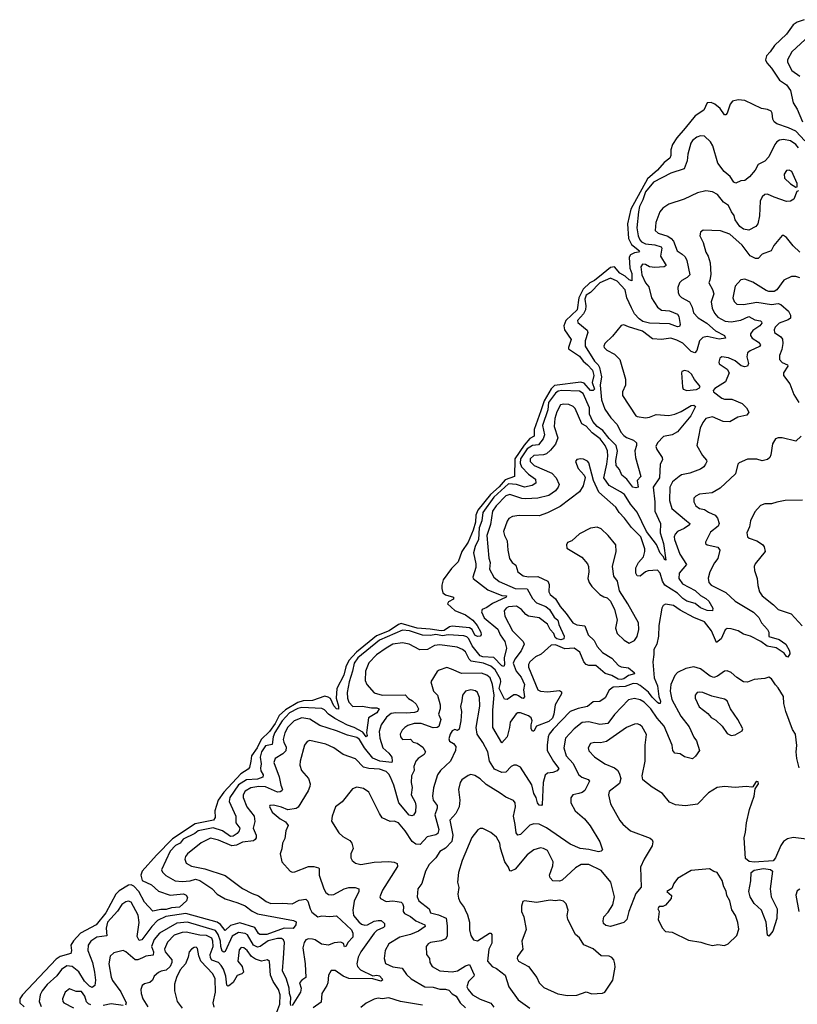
# Model space of a CAD drawing. Extents: x 1892934 to 2008621, y 567149 to 683290.
# Tile 275 of 298: x 1949774 to 1955567, y 670865 to 678195. Entities that reach past the tile are written whole.
import ezdxf

# ---------------------------------------------------------------- set-up
doc = ezdxf.new("R2010")
doc.units = 0

msp = doc.modelspace()

# ---------------------------------------------------------------- linework, layer by layer
at = {"layer": '0CON20XD'}
for points in [[(1955618.8, 678195), (1955565, 678177), (1955535, 678155.6), (1955485, 678086.2), (1955396.6, 678003.4), (1955365, 677954.7), (1955337.1, 677925), (1955330.4, 677895), (1955338.5, 677875), (1955375, 677834.5), (1955435, 677743.8), (1955485, 677710), (1955515, 677668.1), (1955535.8, 677575), (1955565, 677527.8), (1955606.2, 677435)], [(1955625, 678048.1), (1955525.6, 677955), (1955493.5, 677895), (1955492.4, 677882.4), (1955505, 677853.8), (1955526.4, 677816.4), (1955584.8, 677774.7)], [(1955621.9, 677291.9), (1955555, 677364), (1955500.4, 677390.4), (1955415, 677418.8), (1955393.8, 677433.8), (1955383.6, 677453.6), (1955380.2, 677500.2), (1955371.9, 677515), (1955345, 677527.5), (1955300, 677535), (1955175, 677594.3), (1955125, 677599.2), (1955085, 677587.8), (1955066.4, 677565), (1955045, 677498), (1955035, 677487.1), (1955025, 677487.5), (1954991.9, 677535), (1954952.9, 677565), (1954925, 677577.3), (1954895, 677575.6), (1954869.5, 677520.5), (1954805, 677479.4), (1954731.4, 677388.6), (1954668.7, 677315), (1954637.8, 677265), (1954625.6, 677225), (1954624.8, 677185), (1954618.2, 677165), (1954575, 677131.6), (1954524.9, 677075), (1954450.3, 677009.7), (1954327.4, 676785), (1954302.3, 676675), (1954308.9, 676565), (1954330.9, 676520.9), (1954392.3, 676475), (1954384.7, 676465.3), (1954355, 676459.9), (1954325, 676445.5), (1954314.1, 676425.9), (1954319, 676345), (1954333.6, 676305), (1954335, 676250), (1954315, 676257.1), (1954284.6, 676284.6), (1954245, 676308.3), (1954205, 676355.4), (1954175, 676349.4), (1954120.4, 676305), (1954055, 676252.4), (1954020.7, 676235), (1953972.4, 676187.6), (1953938.4, 676125), (1953926.1, 676035), (1953842.1, 675955), (1953826.7, 675916.7), (1953832.8, 675885), (1953882.4, 675815), (1953861.8, 675755), (1953863.5, 675745), (1953945, 675689.4), (1953972.6, 675652.6), (1954005, 675626.5), (1954039.9, 675585), (1954050.9, 675545), (1954039, 675495), (1954055.4, 675444.6), (1954045, 675434.8), (1954025, 675433.8), (1953978.5, 675488.5), (1953955, 675497.6), (1953758.7, 675471.3), (1953732.2, 675447.8), (1953681.5, 675358.5), (1953656.4, 675283.6), (1953606.7, 675145), (1953606.6, 675095), (1953574, 675076), (1953531.7, 675028.3), (1953461.6, 674925), (1953460, 674795), (1953391, 674769), (1953345, 674717.7), (1953280.4, 674659.6), (1953187.3, 674542.7), (1953172.7, 674505), (1953168.4, 674455), (1953152.6, 674395), (1953115.6, 674305), (1953069, 674235), (1953040.6, 674159.4), (1952990.9, 674109.1), (1952928.3, 674025), (1952918.3, 673985), (1952919.2, 673959.2), (1952926.9, 673926.9), (1952945, 673912.5), (1953006.5, 673895), (1953005, 673881.9), (1952968.9, 673861.1), (1952960.8, 673845), (1953015.7, 673795.7), (1953095.6, 673765), (1953150, 673725), (1953182.2, 673685), (1953208.1, 673635), (1953210.8, 673615), (1953205, 673606.2), (1953185, 673603.1), (1953165, 673613.3), (1953145.3, 673655.3), (1953125, 673668.1), (1952995, 673680), (1952975, 673673.6), (1952935, 673647.1), (1952915, 673644), (1952831.9, 673658.1), (1952735, 673664.6), (1952615, 673699.4), (1952595, 673692), (1952525.9, 673644.1), (1952431.3, 673608.7), (1952282.7, 673487.3), (1952226.8, 673423.2), (1952203.9, 673376.1), (1952189.3, 673315), (1952137.3, 673215), (1952132.9, 673145), (1952150, 673085), (1952148.6, 673061.4), (1952135, 673063.5), (1952115, 673086.5), (1952090.1, 673140.1), (1952072.4, 673152.4), (1952047.7, 673157.7), (1951955, 673127.3), (1951885, 673123.3), (1951845, 673111.4), (1951754, 673056), (1951706.4, 673013.6), (1951676.7, 672955), (1951635, 672895.3), (1951573.1, 672836.9), (1951542.9, 672775), (1951500.5, 672715), (1951496.8, 672675), (1951485, 672628), (1951476.2, 672615), (1951420.5, 672579.5), (1951294, 672445), (1951252.1, 672385), (1951228.5, 672305), (1951230.6, 672255), (1951219.2, 672235), (1951081.7, 672208.3), (1950912.6, 672097.4), (1950794.1, 671975.9), (1950687.8, 671855), (1950677.6, 671825), (1950687.3, 671787.3), (1950756.9, 671755), (1950807.9, 671707.9), (1950895, 671677.8), (1950995, 671687.8), (1951015, 671676.7), (1951025, 671660), (1951016.2, 671635), (1950965, 671587.1), (1950905, 671582.8), (1950865, 671569.4), (1950825, 671570.4), (1950765, 671557.9)], [(1955575, 677241.5), (1955556.2, 677266.2), (1955515, 677292.3), (1955465, 677304.1), (1955435, 677298.9), (1955414.4, 677285), (1955398.1, 677265), (1955355, 677174), (1955325, 677141.2), (1955275, 677116.7), (1955252.2, 677075), (1955210.9, 677025), (1955175, 676998.7), (1955145.3, 676994.7), (1955108.8, 676978.8), (1955095, 676986.2), (1955067.6, 677027.6), (1955022, 677065), (1954975, 677127.5), (1954938.1, 677255), (1954920.9, 677285), (1954875, 677327.5), (1954845, 677329.5), (1954818.6, 677321.4), (1954785.3, 677294.7), (1954774.6, 677275), (1954750, 677195), (1954746.9, 677145), (1954725, 677085.7), (1954625, 677051.2), (1954495, 676986.1), (1954435, 676913.3), (1954417.2, 676852.8), (1954392, 676805), (1954384.3, 676765), (1954372.4, 676645), (1954380.5, 676585), (1954392.5, 676555), (1954405, 676541.7), (1954435, 676527), (1954505, 676519.8), (1954552.5, 676505), (1954556.7, 676495), (1954547.3, 676435), (1954588.8, 676365), (1954575.4, 676354.6), (1954505, 676350.7), (1954466.2, 676356.2), (1954435, 676372.9), (1954414.1, 676375.9), (1954402.1, 676355), (1954409.3, 676295), (1954435.2, 676235.2), (1954461.5, 676205), (1954480, 676125), (1954526.2, 676055), (1954555, 676033.3), (1954615, 676028.1), (1954673.3, 676003.3), (1954683.9, 675985), (1954694.5, 675925), (1954688.5, 675911.5), (1954675, 675908.9), (1954615, 675930.7), (1954465, 675934.6), (1954415, 675948.8), (1954388.3, 675968.3), (1954354.9, 676004.9), (1954330.9, 676050.9), (1954296.1, 676125), (1954283.2, 676185), (1954225, 676248.9), (1954175, 676269.5), (1954095, 676236.4), (1954025, 676162.9), (1953995, 676143.2), (1953983.2, 676113.2), (1953992.5, 676065), (1953989.6, 676035), (1953973.9, 676006.1), (1953928.5, 675955), (1953930.9, 675940.9), (1954002.3, 675882.3), (1954005.4, 675865), (1953986.7, 675805), (1953986.2, 675765), (1954055, 675652.5), (1954082.9, 675625), (1954094, 675605), (1954108.5, 675535), (1954097, 675473), (1954108.5, 675365), (1954134.2, 675295), (1954178.8, 675231.2)], [(1955555, 676947.5), (1955565, 676950), (1955566, 676975), (1955525, 677063.8), (1955505, 677074.4), (1955485, 677071.5), (1955468, 677045), (1955471.5, 677015), (1955515, 676974.2), (1955555, 676947.5)], [(1955575, 676920), (1955563, 676917), (1955540.5, 676859.5), (1955515, 676844.2), (1955485, 676842.5), (1955394.3, 676874.3), (1955345, 676896.8), (1955325, 676892.9), (1955304.4, 676875.6), (1955290.8, 676845), (1955284.7, 676735.3), (1955273.1, 676675), (1955258.8, 676655), (1955205, 676627.9), (1955165, 676634.6), (1955137.7, 676655), (1955104, 676705), (1955096.8, 676736.8), (1955076.4, 676765), (1955055, 676811.9), (1955016.6, 676836.6), (1954972.8, 676892.8), (1954935, 676913.1), (1954885, 676920), (1954823.2, 676906.8), (1954725, 676860), (1954609.1, 676820.9), (1954565, 676792), (1954541.9, 676765), (1954511.8, 676685), (1954506.9, 676625), (1954530, 676605), (1954602.7, 676582.7), (1954627, 676567), (1954645.3, 676545), (1954672.7, 676475), (1954708.1, 676448.1), (1954730.3, 676430.3), (1954745, 676402.9), (1954766, 676295), (1954747.1, 676275), (1954706, 676254), (1954689.4, 676235), (1954677.9, 676202.1), (1954678.9, 676165), (1954685.6, 676145), (1954705, 676126.5), (1954764.7, 676094.7), (1954784.6, 676055), (1954792.5, 676012.5), (1954828.2, 675975), (1954893.9, 675935), (1954958, 675878), (1955024, 675845), (1955032.5, 675825), (1954983.9, 675816.1), (1954895, 675835.2), (1954862.2, 675827.8), (1954838.7, 675805), (1954819.1, 675730.9), (1954804.3, 675715.7), (1954775, 675725.4), (1954715, 675786.3), (1954668.8, 675808.8), (1954625, 675823.3), (1954555, 675814.2), (1954488, 675818), (1954413.3, 675875), (1954308.5, 675908.5), (1954275, 675922.9), (1954255, 675918.8), (1954190.1, 675839.9), (1954134, 675785), (1954126, 675765), (1954128, 675755), (1954147.5, 675735), (1954205.2, 675705.2), (1954244.7, 675664.7), (1954287.6, 675517.6), (1954285.7, 675475), (1954263.6, 675423.6), (1954263.6, 675396.4), (1954365, 675246.7), (1954375, 675240), (1954435, 675231.8), (1954465, 675236.2), (1954514.8, 675255.3), (1954610.8, 675249.2), (1954655, 675257.8), (1954701.5, 675278.5), (1954775, 675323.9), (1954795, 675324.5), (1954807.8, 675315), (1954772.7, 675245), (1954674, 675126), (1954635.6, 675104.4), (1954569.1, 675090.9), (1954525.6, 675045), (1954512.4, 675017.6), (1954520, 674995), (1954560.8, 674935), (1954563, 674917), (1954545.8, 674885), (1954540, 674785), (1954492.7, 674715), (1954504.2, 674605), (1954504.8, 674535), (1954547.9, 674445), (1954544.8, 674375), (1954569, 674295), (1954588, 674172), (1954577.5, 674175), (1954571.2, 674195), (1954545, 674224.4), (1954516.6, 674286.6), (1954442.6, 674385), (1954375, 674527.7), (1954325, 674586.9), (1954280.3, 674660.3), (1954249.3, 674679.3), (1954165, 674727.8), (1954125.6, 674785), (1954149.1, 674885), (1954154.8, 674945), (1954152.5, 674985), (1954135.4, 675025), (1954097.8, 675075), (1954038.1, 675118.1), (1953995, 675167.7), (1953962.5, 675185), (1953910.9, 675300.9), (1953897.1, 675315), (1953865, 675330.7), (1953827.7, 675332.3), (1953803.6, 675326.4), (1953774.8, 675275.2), (1953759.8, 675225), (1953756.8, 675166.8), (1953781.7, 675081.7), (1953765.5, 675035), (1953729.4, 674990.6), (1953697.5, 674962.5), (1953675, 674955.2), (1953605, 674951.4), (1953576.2, 674925), (1953576.2, 674905), (1953605.5, 674875), (1953739, 674819)], [(1955585.3, 676465.3), (1955535, 676512.5), (1955485, 676573.1), (1955465, 676587.1), (1955455, 676587.1), (1955392.2, 676515), (1955372.1, 676475), (1955305, 676448.2), (1955275, 676416.7), (1955255, 676417.9), (1955215, 676436.2), (1955155, 676517.3), (1955065, 676597.3), (1954995, 676624.2), (1954865, 676628.8), (1954845.8, 676614.2), (1954841.4, 676585), (1954865.5, 676535.5), (1954884.6, 676465), (1954902.1, 676435), (1954916.4, 676385), (1954923, 676297), (1954914.6, 676255.4), (1954907.5, 676235), (1954936, 676186), (1954944.5, 676155), (1954926.2, 676095), (1954933.1, 676046.9), (1954949.8, 676009.7), (1954975, 675981.5), (1955029.6, 675949.6), (1955074.7, 675944.7), (1955145, 675957.6), (1955205, 675985.3), (1955251.3, 675961.3), (1955292.1, 675952.1), (1955301.1, 675945), (1955302.3, 675935), (1955287.9, 675915), (1955235, 675880), (1955219.1, 675855), (1955218.5, 675845), (1955230.9, 675825), (1955276.4, 675795), (1955292.2, 675775), (1955285, 675761.1), (1955215, 675730.5), (1955196, 675715), (1955189.5, 675685), (1955203.1, 675635), (1955196, 675615), (1955175, 675609.5), (1955148.3, 675618.3), (1955105, 675655.6), (1955055, 675677.1), (1955005, 675685.8), (1954988.6, 675675), (1954981.1, 675645), (1954985, 675632), (1955045, 675593.3), (1955060, 675565), (1955031.7, 675498.3), (1954951.5, 675448.5), (1954940, 675435), (1954943.2, 675423.2), (1955005, 675376.4), (1955025, 675368.8), (1955079.1, 675369.1), (1955155, 675338.6), (1955188.8, 675305), (1955205.9, 675274.1), (1955189.5, 675250.5), (1955123.1, 675236.9), (1955065, 675200), (1955015, 675203.9), (1954935, 675238.7), (1954885.8, 675225), (1954862.1, 675195), (1954843.2, 675155), (1954819.4, 675025), (1954859.5, 674949.5), (1954889.2, 674915), (1954892, 674905), (1954884, 674885), (1954870, 674865), (1954845, 674848.5), (1954765, 674819.6), (1954705, 674806), (1954685.7, 674795), (1954636.4, 674755), (1954617.8, 674715), (1954614.1, 674615), (1954632.3, 674555), (1954741.8, 674465), (1954766.5, 674445), (1954762.9, 674435), (1954725, 674407.4), (1954674.4, 674385), (1954657.1, 674365), (1954650.4, 674345), (1954651.3, 674325), (1954690.8, 674215), (1954742.3, 674137.7), (1954685.5, 674075), (1954684, 674035), (1954711.5, 673995), (1954805, 673946.1), (1954845, 673908.6), (1954885, 673885.3), (1954906.7, 673865), (1954938, 673815), (1954936.2, 673795), (1954895, 673795.3), (1954845, 673815.7), (1954805, 673847.7), (1954745, 673867.1), (1954713.4, 673885), (1954673.5, 673925), (1954581, 673985), (1954561.6, 674015), (1954545, 674075.5), (1954525, 674096.3), (1954455, 674092.9), (1954435.2, 674084.8), (1954395, 674052.9), (1954374.5, 674054.5), (1954362.9, 674075), (1954364.5, 674115), (1954383.8, 674155), (1954421.5, 674195), (1954432.1, 674235), (1954432.1, 674255), (1954402, 674345), (1954330.4, 674415), (1954279.2, 674485), (1954240, 674525), (1954215, 674566.5), (1954087.5, 674677.5), (1954049.1, 674765), (1954014.2, 674895), (1954005, 674907.5), (1953975, 674924.2), (1953955, 674926), (1953925, 674920), (1953914.2, 674905.8), (1953935, 674853.8), (1953978.8, 674805), (1953985.9, 674785.9), (1953972.3, 674725), (1953945, 674679.4), (1953799.7, 674570.3), (1953705.4, 674524.6), (1953645, 674501.2), (1953495, 674504), (1953444.6, 674495.4), (1953417.9, 674482.1), (1953405, 674461.2), (1953379.2, 674385), (1953385, 674354), (1953405.5, 674314.5), (1953410.4, 674245), (1953422.9, 674182.9), (1953442.5, 674155), (1953470, 674135), (1953485, 674084), (1953524, 674055), (1953565, 674047.5), (1953635, 674050.8), (1953709.2, 674015), (1953719.1, 673989.1), (1953715.8, 673935), (1953725.7, 673915), (1953764.5, 673884.5), (1953800.3, 673825), (1953845.2, 673775.2), (1953894.7, 673704.7), (1953925, 673689.3), (1953985, 673683.5), (1954007.8, 673615), (1954052.5, 673572.5), (1954075, 673528.8), (1954115, 673482.8), (1954185, 673442.3), (1954235, 673385.9), (1954255, 673376.4), (1954309.7, 673369.7), (1954351.9, 673335), (1954354, 673325), (1954308.1, 673311.9), (1954275, 673287.4), (1954255, 673281.9), (1954231.6, 673285), (1954185, 673312.9), (1954135, 673328.5), (1954066.5, 673386.5), (1954015, 673386.8), (1953993.6, 673393.6), (1953976.4, 673415), (1953947.3, 673487.3), (1953905, 673516.7), (1953835, 673510.5), (1953765, 673539.6), (1953732.1, 673537.9), (1953657.6, 673472.4), (1953617.4, 673452.6), (1953575.5, 673415), (1953564.6, 673395), (1953564.1, 673374.1), (1953635, 673205.8), (1953655, 673196.7), (1953705, 673192.1), (1953795, 673201.4), (1953811.2, 673191.2), (1953811.4, 673175), (1953762.8, 673095), (1953753.2, 673025), (1953743, 672995), (1953715, 672970.3), (1953625.2, 672934.8), (1953605, 672897.5), (1953595, 672898.1), (1953584.3, 672914.3), (1953584, 672946), (1953592.9, 672975), (1953585, 672998.5), (1953565, 673012.5), (1953505, 673034.7), (1953485, 673035.3), (1953472, 673028), (1953428.1, 672965), (1953424.1, 672925), (1953405, 672856), (1953365, 672810.8), (1953299.4, 672925), (1953299.6, 673055), (1953309.7, 673165), (1953297.2, 673245), (1953278.4, 673295), (1953255, 673316.2), (1953215, 673329.8), (1953065, 673326.6), (1952989.7, 673359.7), (1952955, 673372), (1952897.9, 673352.1), (1952885, 673341.2), (1952836, 673265), (1952855.6, 673195), (1952886.1, 673166.1), (1952905.2, 673095.2), (1952906.7, 673065), (1952894.8, 673024.8), (1952910.5, 672985), (1952896.1, 672933.9), (1952885, 672924.7), (1952855, 672923.1), (1952765, 672954.7), (1952713.3, 672955), (1952665, 672939.1), (1952644.1, 672925.9), (1952622.2, 672905), (1952609.4, 672875), (1952610, 672855), (1952625, 672837.1), (1952685, 672837.7), (1952705, 672815.4), (1952735, 672809.6), (1952778.1, 672778.1), (1952797.5, 672745), (1952786.5, 672725), (1952742.2, 672695), (1952725.9, 672674.1), (1952709.6, 672635), (1952711.8, 672605), (1952692.7, 672565), (1952691.2, 672515), (1952698.2, 672478.2), (1952691.3, 672425), (1952720.1, 672370.1), (1952726, 672344), (1952721.9, 672298.1), (1952707, 672273), (1952695, 672268.6), (1952675, 672273.5), (1952598.7, 672365), (1952561.2, 672495), (1952537.3, 672555), (1952525, 672577.8), (1952505, 672597.2), (1952455, 672615.2), (1952375, 672619.2), (1952335, 672629.6), (1952275, 672693.3), (1952185, 672724.4), (1952114.7, 672774.7), (1952055, 672800.3), (1951935, 672828.6), (1951915, 672822), (1951895.7, 672795), (1951863.1, 672675), (1951861.4, 672645), (1951874, 672605), (1951925, 672546.7), (1951938, 672505), (1951935.8, 672485), (1951924.3, 672455), (1951848.7, 672331.3), (1951835, 672323.5), (1951772.5, 672312.5)], [(1955585, 676272), (1955555, 676284.2), (1955524.1, 676284.1), (1955466, 676255), (1955415, 676184.2), (1955395, 676171.9), (1955355, 676172.2), (1955335, 676179.5), (1955235, 676240.5), (1955175, 676262.9), (1955145, 676258), (1955105, 676212), (1955087.3, 676125), (1955096.5, 676096.5), (1955115, 676077.5), (1955165, 676074.2), (1955265, 676092.2), (1955375, 676073.5), (1955425, 676082.5), (1955445, 676073.8), (1955500, 676025), (1955516.8, 675995), (1955517, 675973), (1955499.5, 675960.5), (1955430.9, 675935), (1955401.8, 675905), (1955394.6, 675885), (1955395.7, 675865), (1955443.1, 675833.1), (1955456.5, 675816.5), (1955460, 675785), (1955450.4, 675739.6), (1955433.3, 675695), (1955434.5, 675664.5), (1955453.7, 675643.7), (1955494, 675625), (1955496.9, 675615), (1955464, 675565), (1955464, 675545), (1955512, 675485), (1955540, 675405), (1955579.2, 675345)], [(1954745, 675433.8), (1954815, 675440.8), (1954837, 675453), (1954842, 675465), (1954800.6, 675515), (1954778, 675555), (1954755, 675576), (1954726.4, 675583.6), (1954707.5, 675575), (1954703.8, 675565), (1954712.3, 675462.3), (1954716.7, 675445), (1954745, 675433.8)], [(1954178.8, 675231.2), (1954225, 675180.4), (1954252.3, 675125), (1954275, 675099.5), (1954295, 675084.8), (1954345.6, 675065), (1954368, 675045), (1954368.8, 675025), (1954357.6, 674985), (1954360.4, 674935), (1954401.1, 674795), (1954374.4, 674765), (1954382.5, 674715), (1954365, 674710), (1954341.4, 674715), (1954295.7, 674775), (1954260.8, 674805), (1954243.3, 674845), (1954218.2, 674875), (1954215, 674912.5), (1954227.7, 674982.3), (1954217.9, 675025), (1954165, 675077.3), (1954117.3, 675137.3), (1954075, 675167.5), (1954043.8, 675203.8), (1954019.2, 675259.1), (1954018.6, 675305), (1953971.8, 675411.8), (1953945, 675428.3), (1953812.5, 675435), (1953785, 675429.8), (1953765, 675414.8), (1953714.1, 675345), (1953709.1, 675290.9), (1953668.6, 675175), (1953682.9, 675105), (1953673.4, 675075), (1953639.8, 675030.2), (1953595, 675025.5), (1953555, 675000.6), (1953505.5, 674925), (1953503.2, 674893.2), (1953511.2, 674865), (1953565, 674812), (1953615.6, 674775), (1953618.6, 674745), (1953592.9, 674727.1), (1953535, 674713.7), (1953475, 674733.7), (1953415, 674739.5), (1953305, 674640), (1953223.5, 674525), (1953217.2, 674465), (1953197.4, 674412.6), (1953192.1, 674325), (1953166.5, 674273.5), (1953154.1, 674225), (1953172.3, 674145), (1953173.1, 674116.9), (1953149.4, 674045), (1953152.9, 674035), (1953261, 673951), (1953365, 673909.1), (1953400, 673905), (1953398.8, 673895), (1953295, 673847.7), (1953255, 673820), (1953220, 673805), (1953213.8, 673786.2), (1953235, 673741.3), (1953336.9, 673656.9), (1953353, 673615), (1953387.2, 673565), (1953401.7, 673515), (1953382, 673445), (1953386.6, 673393.4), (1953379.5, 673380.5), (1953365, 673383.3), (1953305, 673447), (1953225, 673451.5), (1953205, 673460), (1953143.8, 673533.8), (1953121, 673585), (1953105, 673599.2), (1953082.7, 673607.3), (1952966.5, 673616.5), (1952925, 673608.9), (1952875, 673617.6), (1952835, 673610.8), (1952775, 673612.2), (1952677.9, 673645), (1952625, 673650.7), (1952454, 673576), (1952292.7, 673445), (1952267, 673405), (1952254.6, 673345), (1952228.1, 673265), (1952214.2, 673185), (1952215.8, 673145), (1952225, 673113.8), (1952255, 673081.9), (1952325, 673083.3), (1952395, 673071.9), (1952435, 673072.4), (1952451.1, 673065), (1952435, 673033.8), (1952373, 672997), (1952361.1, 672905), (1952357.3, 672885), (1952361.5, 672865), (1952355, 672855.7), (1952330.2, 672890.2), (1952266.5, 672926.5), (1952215, 672943.5), (1952121.9, 672991.9), (1952074.8, 673024.8), (1952045, 673057.5), (1952025, 673067.3), (1951875, 673075.1), (1951845, 673066.7), (1951784.2, 673035.8), (1951729.7, 672975), (1951675, 672887.3), (1951663.1, 672855), (1951655, 672800), (1951605, 672788.9), (1951575, 672744.6), (1951566.1, 672705), (1951574, 672655), (1951568.3, 672621.7), (1951571.7, 672601.7), (1951588, 672572), (1951584.8, 672555.2), (1951545, 672541.1), (1951465, 672536.9), (1951405, 672497.4), (1951339.2, 672405), (1951334.4, 672374.4), (1951346.3, 672346.3), (1951383.2, 672265), (1951383.2, 672215), (1951413.5, 672175), (1951410.3, 672155), (1951393.5, 672136.5), (1951365, 672116.1), (1951345, 672114.9), (1951285, 672155.1), (1951215, 672179.2), (1951105, 672155.5), (1951078.2, 672135), (1950992.9, 672095), (1950968.8, 672065), (1950935, 672045.9), (1950894.4, 672005), (1950830, 671865), (1950837.5, 671847.5), (1950863, 671823), (1950933, 671783), (1950985, 671778.1), (1951045, 671784.1), (1951085, 671795.2), (1951116.8, 671786.8), (1951206.7, 671726.7), (1951245, 671684.7), (1951305, 671650.9), (1951400.3, 671620.3), (1951455, 671598), (1951505, 671558.8), (1951545, 671537.6), (1951815, 671488.8), (1951835, 671477.5), (1951832, 671455), (1951810.3, 671429.7), (1951745, 671432.5), (1951615, 671384.6), (1951563.4, 671383.4), (1951552.1, 671392.1), (1951525.8, 671435.8), (1951415, 671470.1), (1951345, 671452.3), (1951305, 671413.2), (1951269.3, 671459.3), (1951244.8, 671474.9), (1951011.4, 671541.4), (1950862.8, 671517.2), (1950801.9, 671488.1), (1950758.7, 671445), (1950685, 671343.5), (1950665, 671340), (1950649.2, 671369.3), (1950664.2, 671474.2), (1950657.5, 671527.5), (1950605, 671624.3), (1950585, 671633.3), (1950565, 671628.5), (1950535, 671606.4), (1950502.6, 671557.4), (1950427.5, 671475), (1950418.8, 671431.2), (1950424.5, 671375.5), (1950350, 671365), (1950305.3, 671334.7), (1950285.4, 671305), (1950280.8, 671265), (1950316, 671175), (1950332.3, 671105), (1950338, 671045), (1950333.6, 671005), (1950315, 670990.8), (1950295, 670999.7), (1950258, 671038), (1950215, 671106.9), (1950165, 671146.2), (1950125, 671151.6), (1950086.5, 671123.5), (1950052.3, 671077.7), (1949978.8, 671011.2), (1949940.9, 670965), (1949926.6, 670935), (1949918.8, 670885), (1949935, 670849.1)], [(1955596.6, 675095), (1955555, 675057.1), (1955455, 675082.2), (1955425, 675082.5), (1955405, 675073.8), (1955382.1, 675037.9), (1955370, 674955), (1955361.2, 674935), (1955345, 674921.2), (1955305, 674911.2), (1955265, 674922), (1955195, 674924), (1955133.9, 674896.1), (1955123.8, 674885), (1955106.2, 674813.8), (1954992.8, 674707.2), (1954933, 674673), (1954837.6, 674662.4), (1954811.2, 674648.8), (1954796.4, 674633.6), (1954796, 674605), (1954812, 674575), (1954836.9, 674556.9), (1954875, 674548.5), (1954905, 674527.9), (1954955, 674506.9), (1954973, 674483), (1954984.5, 674445), (1954976.5, 674425), (1954920.9, 674379.1), (1954882, 674305), (1954883.3, 674295), (1954895.7, 674285.7), (1954975, 674267.8), (1954990.6, 674245), (1954975, 674183.8), (1954948.9, 674151.1), (1954915.7, 674085), (1954902.5, 674037.5), (1954907.5, 674005), (1954924.6, 673984.6), (1955035, 673930.5), (1955104.6, 673865), (1955239.3, 673785), (1955280, 673745), (1955300, 673705), (1955345.3, 673655), (1955353.5, 673635), (1955355, 673604), (1955430.9, 673580.9), (1955480, 673545), (1955507.3, 673495), (1955510.9, 673475), (1955495, 673448.8), (1955485, 673453.8), (1955468.3, 673478.3), (1955408.2, 673518.2), (1955342.1, 673532.1), (1955295, 673564.5), (1955218.6, 673605), (1955165, 673620.8), (1955125.2, 673645.2), (1955075, 673660.9), (1955045, 673661.2), (1955028.1, 673651.9), (1954998.6, 673585), (1954965, 673557.5), (1954927.3, 673645), (1954875, 673712.5), (1954795, 673744.6), (1954695, 673797.8), (1954645, 673833.5), (1954585.6, 673844.4), (1954566.4, 673833.6), (1954556.7, 673815), (1954535.6, 673685), (1954533.6, 673605), (1954520, 673545), (1954497.5, 673505), (1954498, 673468)], [(1953739, 674819), (1953770.4, 674785), (1953791.8, 674735), (1953786.1, 674715), (1953765, 674686.9), (1953715, 674652.4), (1953635, 674633.4), (1953545, 674627.8), (1953515, 674629.4), (1953425, 674660.8), (1953395, 674650.4), (1953323.6, 674576.4), (1953295.2, 674535), (1953282.1, 674437.9), (1953255.2, 674355), (1953268.9, 674185), (1953279.6, 674155), (1953274.3, 674105), (1953305.3, 674045), (1953345, 674011.8), (1953465, 673959.5), (1953555, 673957.1), (1953594.8, 673885), (1953623.4, 673853.4), (1953693.7, 673826.3), (1953721.6, 673805), (1953756.2, 673746.2), (1953783.7, 673723.7), (1953791.1, 673691.1), (1953830, 673605), (1953826.7, 673585), (1953805, 673578.2), (1953775, 673584.5), (1953762.1, 673595), (1953753.3, 673625), (1953725, 673655.3), (1953705.8, 673695.8), (1953645, 673742.6), (1953563.8, 673755), (1953545, 673767.4), (1953511.5, 673805), (1953475, 673827.8), (1953415, 673823.1), (1953398.9, 673815), (1953382.9, 673795), (1953388.6, 673755), (1953444.4, 673644.4), (1953524.4, 673565), (1953531.5, 673545), (1953510.8, 673495), (1953461.4, 673435), (1953449.8, 673405), (1953472, 673345), (1953509, 673299), (1953535.2, 673245), (1953526, 673205), (1953535, 673154.5), (1953525, 673142.5), (1953515, 673143.4), (1953490.6, 673160.6), (1953475, 673167.9), (1953455, 673167.5), (1953405, 673133.5), (1953385, 673136.2), (1953346.8, 673215), (1953357.2, 673265), (1953354.6, 673285), (1953315, 673355.6), (1953285, 673383), (1953229.1, 673405), (1953138.2, 673418.2), (1953121.3, 673435), (1953095, 673488.5), (1953072.9, 673505), (1953032.3, 673522.3), (1952905, 673541.6), (1952865.3, 673534.7), (1952812.9, 673507.1), (1952755, 673504.6), (1952675.7, 673545.7), (1952625, 673555.3), (1952555, 673544.6), (1952505, 673516.2), (1952433, 673467), (1952375, 673407.5), (1952349.6, 673345), (1952348.6, 673275), (1952360.8, 673245), (1952415.9, 673184.1), (1952475, 673166.6), (1952645, 673169.7), (1952670.4, 673140.4), (1952699.4, 673125), (1952728.7, 673098.7), (1952746.1, 673065), (1952738.5, 673045), (1952715, 673035.9), (1952655, 673031.1), (1952575, 673035.7), (1952540.4, 673029.6), (1952506.7, 673003.3), (1952467.5, 672945), (1952452.7, 672895), (1952457.5, 672845), (1952479.7, 672775), (1952525, 672735.4), (1952545.5, 672705), (1952549.5, 672675), (1952545.4, 672664.6), (1952456.3, 672673.7), (1952405, 672696.8), (1952342, 672775), (1952305, 672837.1), (1952285, 672850.8), (1952215, 672868.7), (1952135, 672901.2), (1952010.7, 672940.7), (1951935, 672988.4), (1951875, 672998.1), (1951820, 672975), (1951772.6, 672927.4), (1951748.8, 672885), (1951738.2, 672835), (1951740.8, 672815), (1951758.9, 672778.9), (1951757.5, 672752.5), (1951735, 672728.4), (1951678.6, 672695), (1951667.8, 672665), (1951707, 672557), (1951719.3, 672495), (1951731.9, 672465), (1951728.1, 672455), (1951714.6, 672445.4), (1951695, 672444.7), (1951605, 672482.8), (1951555, 672485.5), (1951495, 672477.1), (1951455, 672452.3), (1951439.2, 672425), (1951437.8, 672405), (1951465.4, 672335), (1951521.7, 672265), (1951524.7, 672225), (1951513.8, 672175), (1951536.2, 672125), (1951536.2, 672105), (1951529.2, 672090.8), (1951515, 672080.4), (1951435, 672071.2), (1951390.2, 672049.8), (1951354.1, 672044.1), (1951255, 672087.4), (1951195, 672100.4), (1951125, 672066.2), (1951025, 671985.6), (1951010, 671965), (1951004.5, 671945), (1951015, 671914.3), (1951055, 671893.5), (1951153.5, 671873.5), (1951305, 671823.5), (1951435, 671726.4), (1951505, 671689.2), (1951552.1, 671672.1), (1951609.1, 671629.1), (1951645, 671614.7), (1951735, 671618.4), (1951805, 671613.1), (1951855, 671638.9), (1951905, 671648.1), (1951921.7, 671631.7), (1951937.1, 671575), (1951950.8, 671550.8), (1951995, 671516.8), (1952025, 671523.9), (1952085, 671517.8), (1952135, 671522.9), (1952245, 671417.9), (1952255.6, 671394.4), (1952256, 671365), (1952218.5, 671325), (1952205, 671296.2), (1952195, 671292.9), (1952186.7, 671316.7), (1952167.2, 671327.2), (1952116.7, 671323.3), (1952075, 671305.8), (1952022.3, 671312.3), (1951975, 671344.3), (1951955, 671350.6), (1951925, 671350.8), (1951905, 671343.5), (1951892.9, 671325), (1951884.1, 671285), (1951900.9, 671165), (1951905.6, 671065), (1951876, 671045), (1951858.8, 671025), (1951870, 670985), (1951866.7, 670955), (1951805, 670856)], [(1955605, 674617.1), (1955475.8, 674615.8), (1955413.8, 674603.8), (1955375, 674590), (1955325, 674590.8), (1955292.1, 674577.9), (1955249.1, 674530.9), (1955218.1, 674465), (1955209.8, 674420.2), (1955191.9, 674375), (1955195.8, 674345.8), (1955207.5, 674335), (1955265, 674315.6), (1955308.4, 674288.4), (1955320.2, 674270.2), (1955326.4, 674235), (1955252.9, 674145), (1955245.7, 674125), (1955247.5, 674095), (1955268.1, 674035), (1955273.1, 673983.1), (1955285.8, 673935.8), (1955304, 673905), (1955389.5, 673839.5), (1955425, 673802.9), (1955522.1, 673772.1), (1955602.2, 673682.2)], [(1954315, 673553.8), (1954355, 673573.3), (1954375, 673602.5), (1954385.5, 673654.5), (1954382.9, 673705), (1954305, 673847.1), (1954242.6, 673942.6), (1954227.5, 674015), (1954201.1, 674051.1), (1954190.4, 674125), (1954217.5, 674235), (1954214, 674285), (1954157.1, 674355), (1954105, 674404), (1954075, 674418), (1954025, 674409.2), (1953945, 674368), (1953886.7, 674315), (1953855, 674302.5), (1953846.7, 674285), (1953850.7, 674260.7), (1953962.4, 674192.4), (1954005, 674143.3), (1954012, 674125), (1954014.2, 674085), (1954007.5, 674035), (1954015.8, 674005), (1954035, 673976.2), (1954096, 673915), (1954125, 673899.4), (1954149.7, 673889.7), (1954175, 673865.8), (1954205.5, 673805), (1954224.1, 673725.9), (1954212.5, 673665), (1954224.3, 673624.3), (1954275.9, 673575.9), (1954315, 673553.8)], [(1954498, 673468), (1954490, 673415), (1954500.2, 673295), (1954525.9, 673235), (1954535.3, 673155), (1954548.2, 673121.8), (1954546, 673104), (1954535, 673102.9), (1954525, 673111.2), (1954485, 673150.3), (1954457.9, 673187.9), (1954395, 673238.5), (1954375, 673250.5), (1954345, 673253.8), (1954285, 673230.8), (1954194.1, 673225.9), (1954165, 673204.2), (1954135, 673145.6), (1954095, 673120), (1954045, 673117.1), (1954005, 673082.5), (1953935, 673067.9), (1953875.8, 673044.2), (1953748, 672912), (1953719.1, 672875), (1953711.1, 672855), (1953702.5, 672795), (1953704.1, 672754.1), (1953751.1, 672671.1), (1953789.1, 672620.9), (1953777.5, 672602.5), (1953745, 672590.6), (1953705, 672585.9), (1953689.2, 672570.8), (1953674.8, 672515), (1953666.9, 672353.1), (1953660, 672345), (1953645, 672348), (1953630.8, 672365), (1953622.2, 672405), (1953603.9, 672435), (1953588.4, 672498.4), (1953505, 672629.5), (1953475, 672645.6), (1953455, 672644.4), (1953435, 672634.2), (1953395, 672593.1), (1953365, 672589.5), (1953311.2, 672615), (1953273.7, 672673.7), (1953260.4, 672745), (1953225, 672814), (1953182.1, 672875), (1953175.5, 672925), (1953202.1, 673085), (1953199.8, 673149.8), (1953185.4, 673185.4), (1953168.7, 673198.7), (1953135.5, 673205.5), (1953096.2, 673195), (1953071.9, 673165), (1953067.1, 673125), (1953058.3, 673081.7), (1953064.5, 673045), (1953060.6, 672975), (1953047.3, 672912.7), (1953036.1, 672903.9), (1953015, 672909.6), (1952995, 672900), (1952980.7, 672875), (1952972.1, 672842.1), (1952974.8, 672824.8), (1953005.6, 672805.6), (1953022.9, 672785), (1953021.2, 672755), (1952982.2, 672675), (1952909.4, 672605), (1952886.9, 672573.1), (1952856, 672475), (1952850.5, 672415), (1952854.6, 672385), (1952883.9, 672345), (1952883.2, 672325), (1952866.7, 672275), (1952895.8, 672165), (1952888.8, 672135), (1952873.9, 672126.1), (1952808.8, 672111.2), (1952756.8, 672053.2), (1952725, 672056.2), (1952697, 672077), (1952645, 672156.7), (1952595, 672214.4), (1952565, 672229.2), (1952535, 672226.2), (1952475, 672252.5), (1952455.7, 672285), (1952376, 672445), (1952335, 672471.4), (1952285, 672480.8), (1952252.4, 672467.6), (1952177.2, 672372.8), (1952126, 672335), (1952100.8, 672265), (1952097.3, 672227.3), (1952152.4, 672142.4), (1952181.2, 672115), (1952233, 672083), (1952248, 672065), (1952257.5, 672025), (1952241.4, 671985), (1952240.6, 671955), (1952250, 671935), (1952274.6, 671914.6), (1952315, 671905.6), (1952415, 671923.8), (1952525, 671928.7), (1952564, 671924), (1952585, 671912), (1952588.3, 671891.7), (1952476.2, 671715), (1952458, 671665), (1952462.5, 671652.5), (1952505, 671630.6), (1952555, 671634.6), (1952585, 671628.8), (1952615, 671625.5), (1952625.3, 671615.3), (1952633.6, 671593.6), (1952631.6, 671555), (1952640.2, 671540.2), (1952685, 671519.4), (1952725.2, 671485.2), (1952792.2, 671455), (1952795.6, 671445), (1952745, 671409.5), (1952685, 671383.1), (1952605, 671364.1), (1952523.5, 671315), (1952495.6, 671265), (1952488.9, 671205), (1952499.3, 671169.3), (1952552.7, 671142.7), (1952623.2, 671133.2), (1952655, 671087.5), (1952689.5, 671055), (1952792.2, 670995), (1952855, 670991.4), (1952905, 670977.2), (1952945, 670978.3), (1952970.5, 670970.5), (1952995, 670942.5), (1953025, 670924.7), (1953056.1, 670876.1), (1953095, 670838.2)], [(1955579.5, 672625), (1955562.5, 672695), (1955558.2, 672745), (1955562.2, 672792.2), (1955554.4, 672875), (1955531.2, 672911.2), (1955481.2, 673045), (1955467.5, 673105), (1955464.6, 673155), (1955425, 673221.4), (1955403.9, 673243.9), (1955375, 673288.8), (1955355, 673301.2), (1955325, 673290.8), (1955245, 673283.3), (1955195, 673262.2), (1955165, 673265.7), (1955115, 673297.9), (1955075, 673335.5), (1955045, 673348.5), (1955024, 673346), (1954972.7, 673307.3), (1954945, 673296.8), (1954916.4, 673306.4), (1954845, 673363.1), (1954795, 673377.9), (1954735.8, 673364.2), (1954674.3, 673335), (1954655, 673312), (1954624.5, 673245), (1954619.3, 673195), (1954632.1, 673135), (1954699.7, 673009.7), (1954760.3, 672930.3), (1954795, 672853.1), (1954814.6, 672825), (1954838, 672755), (1954808.3, 672711.7), (1954785, 672692.9), (1954726.3, 672706.3), (1954695, 672728.6), (1954655, 672734.6), (1954639.2, 672755), (1954633.9, 672795), (1954575.2, 672935), (1954522.9, 672995), (1954475, 673063.5), (1954425, 673114.6), (1954395, 673130.9), (1954355, 673142.2), (1954308.6, 673131.4), (1954205, 673021.8), (1954155, 672956.2), (1954095, 672946.8), (1954015, 672968.4), (1953965, 672963.2), (1953904.6, 672915.4), (1953841.2, 672845), (1953828.5, 672775), (1953846.2, 672715), (1953898.1, 672658.1), (1953937.1, 672575), (1953961.9, 672555), (1954008.7, 672538.7), (1954020, 672525), (1953983.4, 672456.6), (1953965, 672441.5), (1953940, 672435), (1953894, 672425), (1953878.8, 672401.2), (1953880.6, 672365), (1953911.2, 672305), (1953981.5, 672245), (1954022.6, 672192.6), (1954096.7, 672075), (1954116, 672015), (1954105.9, 672004.1), (1954085, 671999.4), (1954015, 672017.1), (1953948.8, 672025), (1953875, 672056.9), (1953698.6, 672178.6), (1953645, 672205.9), (1953605, 672207.3), (1953575, 672197.5), (1953505, 672128.5), (1953484.6, 672124.6), (1953471.5, 672141.5), (1953466.1, 672203.9), (1953452.1, 672265), (1953467.5, 672335), (1953464.3, 672365), (1953453.1, 672383.1), (1953395, 672406.5), (1953354.2, 672435.8), (1953250.3, 672500.3), (1953205, 672543.6), (1953165, 672568.2), (1953135, 672574.4), (1953115, 672568.9), (1953068.9, 672535), (1953056.4, 672515), (1953041.8, 672465), (1953051.8, 672385), (1953047.2, 672335), (1953022.9, 672285), (1952978.1, 672235), (1953001.9, 672125), (1952992.3, 672077.7), (1952945, 672027.8), (1952905, 672001.9), (1952875, 671954), (1952825, 671905.7), (1952798.2, 671855), (1952770.5, 671765), (1952738.9, 671725), (1952735.5, 671665), (1952747.1, 671635), (1952825.2, 671575.2), (1952835, 671544.6), (1952895, 671531.8), (1952950.6, 671505), (1952959.6, 671449.6), (1952959.6, 671375), (1952948, 671352), (1952915, 671336.5), (1952833.3, 671325), (1952816, 671315), (1952802.9, 671295), (1952804.4, 671235), (1952827.1, 671205), (1952829.2, 671175), (1952846, 671145), (1952904.5, 671114.5), (1952995.6, 671105.6), (1953035, 671114.6), (1953095, 671151.2), (1953125, 671160.8), (1953160, 671085), (1953157.1, 671075), (1953117.3, 671035), (1953106.1, 670995), (1953114.7, 670975), (1953148.2, 670935), (1953205, 670902.4), (1953283.2, 670873.2), (1953305, 670843.6)], [(1955075, 672865.8), (1955105, 672871.2), (1955155, 672900), (1955160, 672915), (1955124.1, 672984.1), (1955069.2, 673065), (1955043.8, 673125), (1955025, 673137.5), (1954928.8, 673158.8), (1954862.5, 673185), (1954835, 673189.2), (1954820, 673185), (1954806.2, 673165), (1954806.2, 673145), (1954835, 673078.8), (1954900, 673030), (1954925, 673000.8), (1954960, 672980), (1955006, 672935), (1955045, 672880), (1955075, 672865.8)], [(1954432.9, 672675), (1954433.9, 672795), (1954443.8, 672873.8), (1954410.2, 672930.2), (1954394.6, 672944.6), (1954375, 672951.9), (1954355, 672949.5), (1954295, 672924.5), (1954145, 672820.4), (1954101.5, 672811.5), (1954055, 672814.3), (1954025, 672805.8), (1954008.6, 672775), (1954015, 672751.2), (1954056.3, 672706.3), (1954134.2, 672655), (1954204, 672624), (1954226.9, 672606.9), (1954240.5, 672585), (1954251.5, 672545), (1954241.5, 672508.5), (1954165, 672448), (1954159.2, 672425), (1954175, 672356.7), (1954245, 672233.8), (1954266.2, 672205), (1954325, 672156.2), (1954471.2, 672101.2), (1954485, 672090), (1954490.8, 672075), (1954485.6, 672045), (1954425, 671946.2), (1954397.5, 671885), (1954402.7, 671737.3), (1954365, 671689.2), (1954310.6, 671555), (1954296.2, 671495), (1954275.6, 671474.4), (1954175, 671444.2), (1954141.2, 671451.2), (1954123.3, 671465), (1954120, 671485), (1954126, 671515), (1954158.3, 671551.7), (1954191.9, 671605), (1954203.9, 671665), (1954177.5, 671775), (1954105, 671860.4), (1954015, 671905.5), (1953957.5, 671905), (1953915, 671881.8), (1953815, 671789.2), (1953795, 671781.6), (1953744.7, 671784.7), (1953725.8, 671805), (1953721.1, 671825), (1953746.8, 671895), (1953749.1, 671925), (1953705, 672008.9), (1953676.2, 672025), (1953655, 672028.5), (1953605, 672014.4), (1953555, 671977.5), (1953465, 671871.1), (1953432.5, 671855), (1953425, 671858.8), (1953415.4, 671885), (1953387.3, 671925), (1953356, 672026), (1953352.1, 672065), (1953325, 672110), (1953285, 672142.7), (1953225, 672174.2), (1953205, 672174.2), (1953186.4, 672163.6), (1953142.9, 672107.1), (1953069.5, 671935), (1953043.7, 671846.3), (1953035.7, 671775), (1953044.3, 671735), (1953038.2, 671685), (1953042.5, 671655), (1953055, 671623.8), (1953085, 671586), (1953092.5, 671567.5), (1953110.7, 671530.7), (1953124.7, 671475), (1953125, 671420), (1953135, 671376.7), (1953154.7, 671344.7), (1953185, 671336.7), (1953275, 671393.5), (1953285, 671394.3), (1953292.2, 671385), (1953290.7, 671319.3), (1953269.2, 671275), (1953260, 671185), (1953294.4, 671145), (1953325, 671131.2), (1953391.1, 671081.1), (1953418.1, 670995), (1953487.9, 670897.9), (1953575, 670834.7)], [(1955655, 672090.8), (1955535, 672106.4), (1955494.5, 672095.5), (1955465, 672076), (1955443, 672047), (1955404.6, 671955.4), (1955386.6, 671933.4), (1955245, 671923.5), (1955208.1, 671928.1), (1955181.2, 671951.2), (1955171.9, 672105), (1955181.9, 672145), (1955187.4, 672215), (1955210.9, 672315), (1955245.6, 672414.4), (1955251.7, 672468.3), (1955277.5, 672505), (1955275, 672520), (1955265, 672522.5), (1955255, 672516.7), (1955236.4, 672483.6), (1955228.3, 672481.7), (1955185, 672485.8), (1955105, 672478), (1955025, 672486), (1954970.3, 672479.7), (1954905, 672438), (1954824.3, 672355.7), (1954732.7, 672342.7), (1954658.8, 672348.8), (1954615, 672368.8), (1954563.3, 672435), (1954485, 672482), (1954416.4, 672536.4), (1954411.2, 672565), (1954432.9, 672675)], [(1951772.5, 672312.5), (1951725, 672333.1), (1951665, 672346.5), (1951637.5, 672345), (1951634, 672336), (1951654.3, 672295), (1951715, 672245.6), (1951753.4, 672223.4), (1951774.4, 672195), (1951757.8, 672155), (1951750.2, 672099.8), (1951732.1, 672065), (1951727.7, 672022.3), (1951715.8, 671985.8), (1951726.2, 671925), (1951790, 671855), (1951805, 671848), (1951825, 671850.8), (1951925, 671890.6), (1951965, 671890.6), (1951999.7, 671879.7), (1952005.6, 671875), (1952004.1, 671825), (1952040.5, 671725), (1952055, 671698), (1952075, 671682.9), (1952095, 671678.9), (1952113.3, 671683.3), (1952191.9, 671725), (1952225, 671735.3), (1952273.6, 671733.6), (1952300, 671725), (1952300.8, 671705), (1952266.8, 671633.2), (1952255.8, 671565), (1952261.1, 671525), (1952299.7, 671479.7), (1952321.5, 671461.5), (1952345, 671453.6), (1952365, 671455.8), (1952415, 671482.4), (1952445, 671489.3), (1952467.7, 671487.7), (1952490.8, 671465), (1952490.8, 671445), (1952483.1, 671436.9), (1952435, 671413.5), (1952415, 671394.7), (1952314.5, 671255), (1952294.6, 671215), (1952284.6, 671165), (1952290.3, 671145), (1952312.2, 671122.2), (1952405, 671076.6), (1952435, 671081.1), (1952455, 671075.4), (1952474.2, 671055), (1952475.9, 671044.1), (1952464.1, 671035.9), (1952405, 671053.9), (1952225, 671057.2), (1952183.9, 671073.9), (1952125, 671116), (1952095, 671116.7), (1952075, 671082.5), (1952069.5, 671025), (1952061.5, 671005), (1952023.8, 670945), (1952020.5, 670879.5), (1951961.3, 670838.7)], [(1955025, 671301.9), (1955052, 671315), (1955115, 671376.7), (1955130.6, 671425), (1955124.4, 671474.4), (1955106.7, 671525), (1955078, 671568), (1955064.4, 671635), (1955042.2, 671675), (1955036.9, 671706.9), (1955019.5, 671739.5), (1955007, 671787), (1954970, 671845), (1954945, 671852.5), (1954913, 671873), (1954775, 671860), (1954675, 671801.4), (1954645.8, 671765), (1954632.5, 671727.5), (1954594.4, 671705.6), (1954630.8, 671675), (1954627.2, 671652.8), (1954585, 671603.8), (1954565, 671593.8), (1954536.7, 671593.3), (1954527.5, 671575), (1954537.5, 671555), (1954531.2, 671495), (1954560.8, 671435), (1954585, 671406), (1954635, 671400.8), (1954755, 671342.5), (1954847.8, 671327.8), (1954884.3, 671314.3), (1954935, 671302.9), (1954975, 671310.8), (1955025, 671301.9)], [(1955355, 671372.5), (1955345, 671380), (1955333.8, 671475), (1955300.3, 671565), (1955245, 671615.6), (1955215.4, 671665), (1955206, 671705), (1955220.3, 671785), (1955221.9, 671845), (1955246, 671864), (1955315, 671875.6), (1955368, 671868), (1955382.1, 671855), (1955363.8, 671725), (1955372.2, 671665), (1955416.8, 671575), (1955415, 671504), (1955385, 671410), (1955355, 671372.5)], [(1950765, 671557.9), (1950705, 671625.8), (1950661.2, 671705), (1950625, 671743.2), (1950605, 671752.8), (1950585, 671750.9), (1950515, 671708.9), (1950491, 671685), (1950417.1, 671545), (1950344, 671455), (1950226.8, 671395), (1950175, 671337.9), (1950156.2, 671305), (1950161.2, 671265), (1950156.3, 671243.7), (1950075, 671221.5), (1950045, 671200.9), (1949795.3, 670935), (1949776.1, 670905), (1949774.3, 670874.3), (1949806.9, 670845)], [(1955585, 671721.2), (1955565, 671710), (1955556.4, 671676.4), (1955576.9, 671555)], [(1953855, 670929.1), (1953925, 670933.6), (1953995, 670956.2), (1954035, 670943.3), (1954115, 670946.7), (1954132.5, 670955), (1954193.3, 671045), (1954209.5, 671140.5), (1954208, 671165), (1954200, 671195), (1954185, 671213.3), (1954165, 671222), (1954105, 671226.2), (1954045, 671278.6), (1953977.5, 671307.5), (1953945, 671359.4), (1953913.5, 671383.5), (1953858, 671495), (1953851.5, 671525), (1953860.8, 671565), (1953845, 671613.3), (1953825, 671631.4), (1953795, 671638.9), (1953765, 671634.4), (1953725, 671640), (1953625, 671623.1), (1953535, 671634), (1953521.2, 671628.8), (1953511.2, 671595), (1953512, 671555), (1953529.2, 671515), (1953547.3, 671422.7), (1953515.8, 671335), (1953521.2, 671275), (1953481.7, 671221.7), (1953478.8, 671205), (1953490.6, 671185), (1953565, 671145.8), (1953625.8, 671065), (1953643.1, 671025), (1953678.9, 670988.9), (1953781.9, 670941.9), (1953855, 670929.1)], [(1951795, 670856.2), (1951790.7, 670870.7), (1951793.8, 670915), (1951784.1, 670945), (1951781.8, 670985), (1951760.9, 671050.9), (1951730.9, 671115), (1951738.3, 671208.3), (1951745.8, 671325.8), (1951739.6, 671345), (1951725, 671353.7), (1951695, 671355.2), (1951625, 671337.8), (1951566.1, 671293.9), (1951545, 671288.8), (1951515, 671305.3), (1951471.9, 671381.9), (1951455, 671391.4), (1951405, 671398), (1951357.4, 671372.6), (1951305, 671257.8), (1951295, 671252.3), (1951281.4, 671261.4), (1951271.8, 671295), (1951269.7, 671335), (1951253.1, 671383.1), (1951233.2, 671415), (1951025, 671476.2), (1950945, 671468), (1950815.9, 671394.1), (1950775, 671346.8), (1950756.9, 671295), (1950770, 671255), (1950768.9, 671231.1), (1950715, 671224), (1950690.3, 671210.3), (1950655, 671195.3), (1950635, 671195.3), (1950565.5, 671255.5), (1950544.2, 671264.2), (1950475, 671248.9), (1950448, 671222), (1950439.5, 671165), (1950455, 671066.2), (1950465, 671041.9), (1950527.6, 670957.6), (1950567.2, 670875), (1950562.5, 670857.5)], [(1951690.4, 670805), (1951711.2, 670865), (1951714.1, 670935), (1951702.3, 670975), (1951662, 671035), (1951642.2, 671082.2), (1951635, 671182.5), (1951620, 671195), (1951575, 671185.4), (1951530.1, 671200.1), (1951500, 671220), (1951468.4, 671265), (1951445, 671286.2), (1951425, 671287.5), (1951408.8, 671271.2), (1951400, 671185), (1951430.9, 671145), (1951441.1, 671105), (1951429.2, 671090.8), (1951395, 671078.2), (1951365, 671027.9), (1951331.4, 671001.4), (1951325, 670999.2), (1951317.9, 671007.9), (1951310.2, 671075), (1951292.9, 671125), (1951275, 671152.9), (1951254.6, 671174.6), (1951205, 671194.4), (1951195, 671209.5), (1951193.5, 671236.5), (1951216.2, 671293.8), (1951213.5, 671335), (1951205, 671356.2), (1951165, 671377.7), (1951115, 671379.7), (1951015, 671401), (1950985, 671399.1), (1950925, 671378.4), (1950875, 671326.8), (1950852.7, 671275), (1950858.7, 671255), (1950907.7, 671195), (1950907.6, 671175), (1950895, 671147.1), (1950865, 671117.5), (1950828, 671112), (1950807.9, 671102.1), (1950775.8, 671075), (1950762.9, 671045), (1950745, 671027.1), (1950703.6, 671016.4), (1950686.2, 671005), (1950676.9, 670975), (1950678.9, 670945), (1950692.5, 670905), (1950730, 670845)], [(1951223.5, 670843.5), (1951215.7, 670875), (1951233.2, 670955), (1951231.6, 671055), (1951212.1, 671092.1), (1951124, 671185), (1951109.1, 671225), (1951099.1, 671279.1), (1951088.9, 671288.9), (1951075, 671288.1), (1951054.5, 671275.5), (1951038, 671255), (1951030, 671215), (1951008.9, 671165), (1950970, 671120), (1950942, 671065), (1950928.7, 671015), (1950928.5, 670965), (1950948.2, 670885), (1950984.6, 670835)], [(1950305, 670860), (1950287.1, 670867.1), (1950272.5, 670882.5), (1950258.5, 670925), (1950235, 670960.9), (1950195, 670960.4), (1950145, 670978.9), (1950111.9, 670955), (1950093.1, 670905), (1950095.6, 670885.6), (1950104.3, 670875), (1950175, 670839.4)], [(1952775, 670857.3), (1952612, 670885), (1952525, 670913.2), (1952475, 670905.3), (1952445, 670909.7), (1952415, 670902.9), (1952355, 670872.7), (1952315, 670840)], [(1950545, 670854.8), (1950455, 670867.5), (1950396.5, 670856.5)]]:
    msp.add_lwpolyline(points, dxfattribs=at)

doc.saveas('drawing.dxf')
